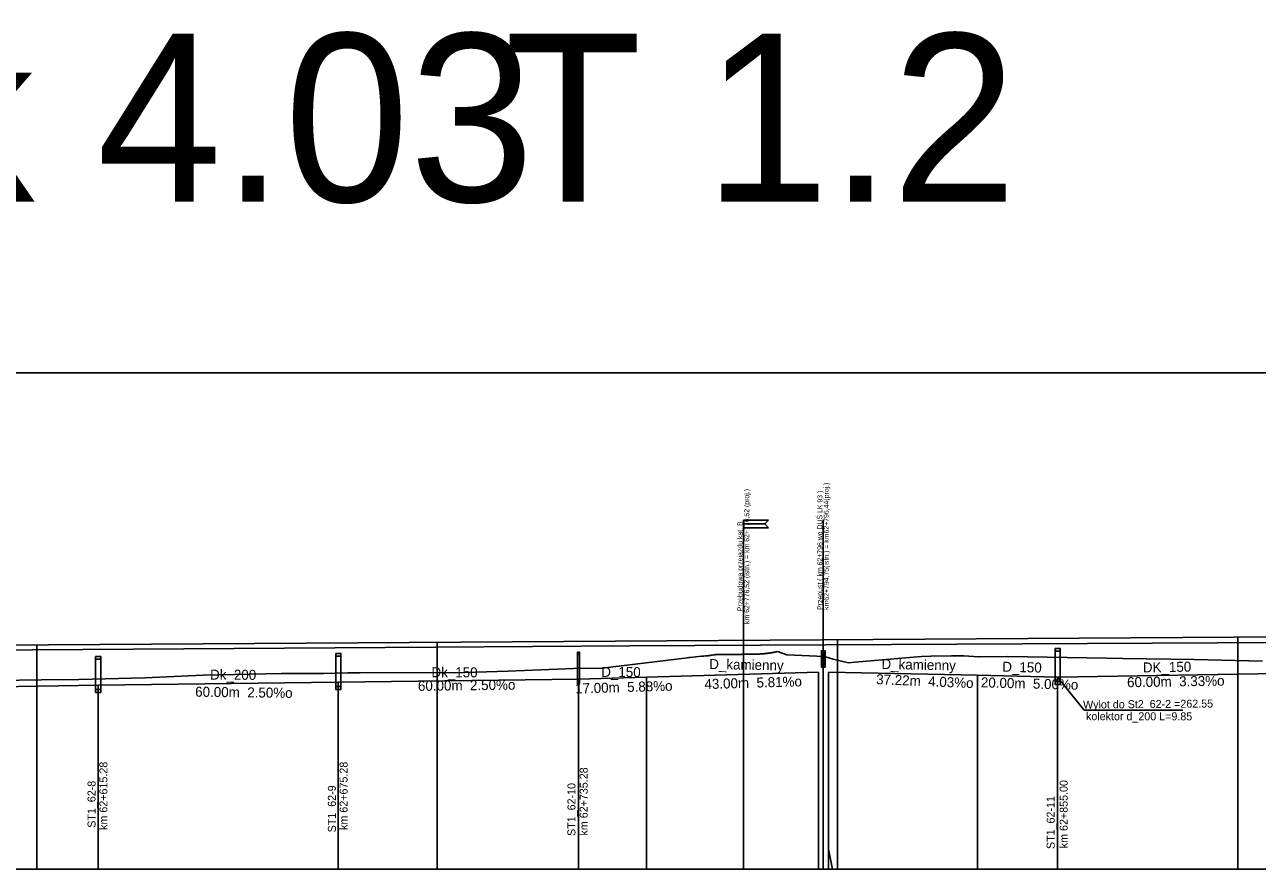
# Model space of a CAD drawing. Extents: x 6445630 to 6518227, y 5499240 to 5511716.
# Drawn here: x 6461828.1 to 6462136.1, y 5509129.7 to 5509340.7 of the extents above; entities that cross this region are included whole.
import ezdxf

# ---------------------------------------------------------------- set-up
doc = ezdxf.new("R2010")
doc.units = 0
for name, color, linetype in [('Default', 7, 'Continuous'), ('TOR_PROF-drenaze', 7, 'Continuous'), ('TOR_PROF-drenokolektory', 7, 'Continuous'), ('TOR_PROF-obiekty+opisy', 7, 'Continuous'), ('TOR_PROF-opisy glowne', 7, 'Continuous'), ('TOR_PROF-studnie i osadniki', 7, 'Continuous'), ('TOR_PROF-tor istniejacy T1', 7, 'Continuous'), ('TOR_PROF-tor projektowany', 7, 'Continuous'), ('TOR_PROF-uklad odniesienia', 7, 'Continuous'), ('TOR_RAMKI-dodatkowe3', 7, 'Continuous'), ('TOR_RAMKI-MASKA WYCIECIA', 7, 'Continuous')]:
    doc.layers.add(name, color=color, linetype=linetype)

msp = doc.modelspace()

# ---------------------------------------------------------------- linework, layer by layer
at = {"layer": 'TOR_PROF-drenaze'}
for points in [[(6461966.49, 5509177.24), (6461983.49, 5509177.74)], [(6461983.49, 5509177.74), (6462026.49, 5509178.99)], [(6462028.98, 5509178.98), (6462066.21, 5509178.24)], [(6462066.21, 5509178.24), (6462086.21, 5509177.74)], [(6462086.21, 5509177.74), (6462146.21, 5509178.74)], [(6461906.49, 5509176.49), (6461966.49, 5509177.24)]]:
    msp.add_lwpolyline(points, dxfattribs=at)
at = {"layer": 'TOR_PROF-drenokolektory'}
for points in [[(6461983.49, 5509177.74), (6461983.49, 5509134.74), (6461983.49, 5509129.74), (6461983.49, 5509129.74)], [(6461983.49, 5509177.74), (6461983.49, 5509134.74), (6461983.49, 5509129.74), (6461983.49, 5509129.74)], [(6461983.49, 5509177.74), (6461983.49, 5509134.74), (6461983.49, 5509129.74), (6461983.49, 5509129.74)], [(6462026.49, 5509178.99), (6462026.49, 5509134.74), (6462026.49, 5509129.74), (6462026.49, 5509129.74)], [(6462026.49, 5509178.99), (6462026.49, 5509134.74), (6462026.49, 5509129.74), (6462026.49, 5509129.74)], [(6462028.98, 5509178.99), (6462028.98, 5509134.74), (6462028.98, 5509129.74), (6462028.98, 5509129.74)], [(6462028.98, 5509178.98), (6462028.98, 5509134.74), (6462029.99, 5509129.74), (6462029.99, 5509129.74)], [(6462066.21, 5509178.24), (6462066.21, 5509134.74), (6462066.21, 5509129.74), (6462066.21, 5509129.74)], [(6462066.21, 5509178.24), (6462066.21, 5509134.74), (6462066.21, 5509129.74), (6462066.21, 5509129.74)], [(6462086.21, 5509177.74), (6462086.21, 5509134.74), (6462086.21, 5509129.74), (6462086.21, 5509129.74)], [(6462086.21, 5509177.74), (6462086.21, 5509134.74), (6462086.21, 5509129.74), (6462086.21, 5509129.74)], [(6462086.21, 5509177.74), (6462086.21, 5509134.74), (6462086.21, 5509129.74), (6462086.21, 5509129.74)], [(6461786.49, 5509174.74), (6461846.49, 5509175.74)], [(6461846.49, 5509175.74), (6461906.49, 5509176.49)], [(6461846.49, 5509175.74), (6461846.49, 5509134.74), (6461846.49, 5509129.74), (6461846.49, 5509129.74)], [(6461846.49, 5509175.74), (6461846.49, 5509134.74), (6461846.49, 5509129.74), (6461846.49, 5509129.74)], [(6461846.49, 5509175.74), (6461846.49, 5509134.74), (6461846.49, 5509129.74), (6461846.49, 5509129.74)], [(6461906.49, 5509176.49), (6461906.49, 5509134.74), (6461906.49, 5509129.74), (6461906.49, 5509129.74)], [(6461906.49, 5509176.49), (6461906.49, 5509134.74), (6461906.49, 5509129.74), (6461906.49, 5509129.74)], [(6461906.49, 5509176.49), (6461906.49, 5509134.74), (6461906.49, 5509129.74), (6461906.49, 5509129.74)], [(6461966.49, 5509177.24), (6461966.49, 5509134.74), (6461966.49, 5509129.74), (6461966.49, 5509129.74)], [(6461966.49, 5509177.24), (6461966.49, 5509134.74), (6461966.49, 5509129.74), (6461966.49, 5509129.74)], [(6461966.49, 5509177.24), (6461966.49, 5509134.74), (6461966.49, 5509129.74), (6461966.49, 5509129.74)]]:
    msp.add_lwpolyline(points, dxfattribs=at)
at = {"layer": 'TOR_PROF-obiekty+opisy'}
for p, q in [((6462007.73, 5509129.74), (6462007.73, 5509216.94)), ((6462027.65, 5509129.74), (6462027.65, 5509217.06)), ((6462007.73, 5509207.94), (6462007.73, 5509186.72)), ((6462027.65, 5509208.06), (6462027.65, 5509187.06)), ((6462086.21, 5509177.74), (6462092.81, 5509169.48)), ((6462092.81, 5509169.48), (6462117.46, 5509169.48))]:
    msp.add_line(p, q, dxfattribs=at)
for points in [[(6462013.98, 5509216.94), (6462013.05, 5509216), (6462007.73, 5509216), (6462007.73, 5509216.94), (6462013.98, 5509216.94)], [(6462013.98, 5509215.07), (6462013.05, 5509216), (6462007.73, 5509216), (6462007.73, 5509215.07), (6462013.98, 5509215.07)], [(6462028.11, 5509180.24), (6462028.11, 5509184.32), (6462027.19, 5509184.32), (6462027.19, 5509180.24), (6462028.11, 5509180.24)], [(6462028.03, 5509180.78), (6462027.28, 5509180.78), (6462027.28, 5509183.78), (6462028.03, 5509183.78), (6462028.03, 5509180.78)]]:
    msp.add_lwpolyline(points, dxfattribs=at)
for points in [[(6462028.11, 5509184.32), (6462027.19, 5509184.32), (6462027.19, 5509180.24), (6462028.11, 5509180.24)], [(6462028.03, 5509183.78), (6462027.28, 5509183.78), (6462027.28, 5509180.78), (6462028.03, 5509180.78)]]:
    msp.add_lwpolyline(points, close=True, dxfattribs=at)
at = {"layer": 'TOR_PROF-studnie i osadniki'}
for p, q in [((6461905.84, 5509183.69), (6461905.84, 5509174.69)), ((6461905.84, 5509183.69), (6461907.14, 5509183.69)), ((6461907.14, 5509183.69), (6461907.14, 5509174.69)), ((6461966.24, 5509183.99), (6461966.24, 5509175.99)), ((6461966.24, 5509183.99), (6461966.74, 5509183.99)), ((6461966.74, 5509183.99), (6461966.74, 5509175.99)), ((6462085.56, 5509184.94), (6462085.56, 5509175.94)), ((6462085.56, 5509184.94), (6462086.86, 5509184.94)), ((6462086.86, 5509184.94), (6462086.86, 5509175.94)), ((6461845.84, 5509182.94), (6461845.84, 5509173.94)), ((6461845.84, 5509182.94), (6461847.14, 5509182.94)), ((6461847.14, 5509182.94), (6461847.14, 5509173.94)), ((6461905.84, 5509174.69), (6461907.14, 5509174.69)), ((6461966.24, 5509175.99), (6461966.74, 5509175.99)), ((6462085.56, 5509175.94), (6462086.86, 5509175.94)), ((6461845.84, 5509173.94), (6461847.14, 5509173.94))]:
    msp.add_line(p, q, dxfattribs=at)
for points in [[(6461905.84, 5509183.69), (6461907.14, 5509183.69), (6461907.14, 5509182.99), (6461905.84, 5509182.99)], [(6461966.24, 5509183.99), (6461966.74, 5509183.99), (6461966.74, 5509183.49), (6461966.24, 5509183.49)], [(6462085.56, 5509184.94), (6462086.86, 5509184.94), (6462086.86, 5509184.24), (6462085.56, 5509184.24)], [(6461845.84, 5509182.94), (6461847.14, 5509182.94), (6461847.14, 5509182.24), (6461845.84, 5509182.24)], [(6461845.84, 5509174.64), (6461847.14, 5509174.64), (6461847.14, 5509173.94), (6461845.84, 5509173.94)], [(6461905.84, 5509175.39), (6461907.14, 5509175.39), (6461907.14, 5509174.69), (6461905.84, 5509174.69)], [(6461966.24, 5509176.49), (6461966.74, 5509176.49), (6461966.74, 5509175.99), (6461966.24, 5509175.99)], [(6462085.56, 5509176.64), (6462086.86, 5509176.64), (6462086.86, 5509175.94), (6462085.56, 5509175.94)]]:
    msp.add_lwpolyline(points, close=True, dxfattribs=at)
at = {"layer": 'TOR_PROF-tor istniejacy T1'}
msp.add_lwpolyline([(6462178.77, 5509186.49), (6462126.11, 5509186.34), (6462077.45, 5509186.09), (6462028.26, 5509185.84), (6461979.25, 5509185.54), (6461930.81, 5509185.24), (6461880.47, 5509184.89), (6461830.06, 5509184.59), (6461780.67, 5509184.39), (6461730.44, 5509184.09), (6461680.54, 5509183.84), (6461630.6, 5509183.59), (6461580.29, 5509183.34), (6461530.46, 5509183.09), (6461480.28, 5509182.84)], dxfattribs=at)
at = {"layer": 'TOR_PROF-tor projektowany'}
msp.add_line((6460751.21, 5509179.04), (6462357.21, 5509189.14), dxfattribs=at)
msp.add_line((6460751.21, 5509179.04), (6462357.21, 5509189.14), dxfattribs=at)
for points in [[(6462031.21, 5509187.09), (6462031.21, 5509134.74), (6462031.21, 5509129.74), (6462031.21, 5509129.74)], [(6462031.21, 5509187.09), (6462031.21, 5509134.74), (6462031.21, 5509129.74), (6462031.21, 5509129.74)], [(6462131.21, 5509187.71), (6462131.21, 5509134.74), (6462131.21, 5509129.74), (6462131.21, 5509129.74)], [(6462131.21, 5509187.71), (6462131.21, 5509134.74), (6462131.21, 5509129.74), (6462131.21, 5509129.74)], [(6461831.21, 5509185.83), (6461831.21, 5509134.74), (6461831.21, 5509129.74), (6461831.21, 5509129.74)], [(6461831.21, 5509185.83), (6461831.21, 5509134.74), (6461831.21, 5509129.74), (6461831.21, 5509129.74)], [(6461931.21, 5509186.46), (6461931.21, 5509134.74), (6461931.21, 5509129.74), (6461931.21, 5509129.74)], [(6461931.21, 5509186.46), (6461931.21, 5509134.74), (6461931.21, 5509129.74), (6461931.21, 5509129.74)]]:
    msp.add_lwpolyline(points, dxfattribs=at)
at = {"layer": 'TOR_PROF-uklad odniesienia'}
msp.add_line((6452331.21, 5509129.74), (6462731.21, 5509129.74), dxfattribs=at)
at = {"layer": 'TOR_RAMKI-dodatkowe3'}
for p, q in [((6462013.6, 5509183.68), (6462013.79, 5509183.71)), ((6462013.79, 5509183.71), (6462013.99, 5509183.73)), ((6462013.99, 5509183.73), (6462014.19, 5509183.76)), ((6462014.19, 5509183.76), (6462014.39, 5509183.79)), ((6462014.39, 5509183.79), (6462014.58, 5509183.82)), ((6462014.58, 5509183.82), (6462014.78, 5509183.85)), ((6462014.78, 5509183.85), (6462014.98, 5509183.89)), ((6462014.98, 5509183.89), (6462015.18, 5509183.93)), ((6462015.18, 5509183.93), (6462015.37, 5509183.97)), ((6462015.37, 5509183.97), (6462015.58, 5509184.01)), ((6462015.58, 5509184.01), (6462015.78, 5509184.05)), ((6462015.78, 5509184.05), (6462015.98, 5509184.1)), ((6462015.98, 5509184.1), (6462016.19, 5509184.14)), ((6462016.19, 5509184.14), (6462018.57, 5509183.29)), ((6461972.43, 5509179.98), (6461986.15, 5509181.68)), ((6461986.15, 5509181.68), (6461993.76, 5509182.6)), ((6461993.76, 5509182.6), (6461994.03, 5509182.62)), ((6461994.03, 5509182.62), (6461994.04, 5509182.62)), ((6461994.04, 5509182.62), (6461994.04, 5509182.63)), ((6461994.04, 5509182.63), (6461994.05, 5509182.63)), ((6461994.05, 5509182.63), (6461994.05, 5509182.63)), ((6461994.05, 5509182.63), (6461994.06, 5509182.63)), ((6461994.06, 5509182.63), (6461994.07, 5509182.63)), ((6461994.07, 5509182.63), (6461994.07, 5509182.63)), ((6461994.07, 5509182.63), (6461994.08, 5509182.63)), ((6461994.08, 5509182.63), (6461994.09, 5509182.63)), ((6461994.09, 5509182.63), (6461994.1, 5509182.63)), ((6461994.1, 5509182.63), (6461994.11, 5509182.63)), ((6461994.11, 5509182.63), (6461994.13, 5509182.64)), ((6461994.13, 5509182.64), (6461994.15, 5509182.64)), ((6461994.15, 5509182.64), (6461994.18, 5509182.64)), ((6461994.18, 5509182.64), (6461994.21, 5509182.64)), ((6461994.21, 5509182.64), (6461994.28, 5509182.65)), ((6461994.28, 5509182.65), (6461994.4, 5509182.66)), ((6461994.4, 5509182.66), (6461997.26, 5509182.98)), ((6461997.26, 5509182.98), (6461997.54, 5509182.98)), ((6461997.54, 5509182.98), (6461997.83, 5509182.99)), ((6461997.83, 5509182.99), (6461997.85, 5509182.99)), ((6461997.85, 5509182.99), (6461998.2, 5509183.03)), ((6461998.2, 5509183.03), (6461998.21, 5509183.03)), ((6461998.21, 5509183.03), (6461998.56, 5509183.07)), ((6461998.56, 5509183.07), (6461998.57, 5509183.07)), ((6461998.57, 5509183.07), (6461998.91, 5509183.1)), ((6461998.91, 5509183.1), (6461998.93, 5509183.11)), ((6461998.93, 5509183.11), (6461999.25, 5509183.14)), ((6461999.25, 5509183.14), (6461999.28, 5509183.15)), ((6461999.28, 5509183.15), (6461999.6, 5509183.19)), ((6461999.6, 5509183.19), (6461999.64, 5509183.2)), ((6461999.64, 5509183.2), (6461999.94, 5509183.23)), ((6461999.94, 5509183.23), (6461999.99, 5509183.25)), ((6461999.99, 5509183.25), (6462000.28, 5509183.28)), ((6462000.28, 5509183.28), (6462000.33, 5509183.3)), ((6462000.33, 5509183.3), (6462000.61, 5509183.33)), ((6462000.61, 5509183.33), (6462000.67, 5509183.36)), ((6462000.67, 5509183.36), (6462000.94, 5509183.39)), ((6462000.94, 5509183.39), (6462001.01, 5509183.42)), ((6462001.01, 5509183.42), (6462006.77, 5509183.38)), ((6462006.77, 5509183.38), (6462006.81, 5509183.4)), ((6462006.81, 5509183.4), (6462007, 5509183.42)), ((6462007, 5509183.42), (6462007.01, 5509183.42)), ((6462007.01, 5509183.42), (6462007.2, 5509183.43)), ((6462007.2, 5509183.43), (6462007.42, 5509183.45)), ((6462007.42, 5509183.45), (6462007.65, 5509183.46)), ((6462007.65, 5509183.46), (6462007.91, 5509183.48)), ((6462007.91, 5509183.48), (6462008.18, 5509183.5)), ((6462008.18, 5509183.5), (6462008.33, 5509183.51)), ((6462008.33, 5509183.51), (6462008.5, 5509183.51)), ((6462008.5, 5509183.51), (6462008.86, 5509183.5)), ((6462008.86, 5509183.5), (6462009.2, 5509183.49)), ((6462009.2, 5509183.49), (6462009.52, 5509183.49)), ((6462009.52, 5509183.49), (6462009.82, 5509183.48)), ((6462009.82, 5509183.48), (6462010.12, 5509183.48)), ((6462010.12, 5509183.48), (6462010.4, 5509183.49)), ((6462010.4, 5509183.49), (6462010.67, 5509183.49)), ((6462010.67, 5509183.49), (6462010.93, 5509183.5)), ((6462010.93, 5509183.5), (6462011.18, 5509183.5)), ((6462011.18, 5509183.5), (6462011.43, 5509183.51)), ((6462011.43, 5509183.51), (6462011.67, 5509183.52)), ((6462011.67, 5509183.52), (6462011.9, 5509183.53)), ((6462011.9, 5509183.53), (6462012.12, 5509183.55)), ((6462012.12, 5509183.55), (6462012.35, 5509183.56)), ((6462012.35, 5509183.56), (6462012.56, 5509183.58)), ((6462012.56, 5509183.58), (6462012.77, 5509183.6)), ((6462012.77, 5509183.6), (6462012.98, 5509183.61)), ((6462012.98, 5509183.61), (6462013.19, 5509183.64)), ((6462013.19, 5509183.64), (6462013.39, 5509183.66)), ((6462013.39, 5509183.66), (6462013.6, 5509183.68)), ((6462018.57, 5509183.29), (6462027.97, 5509182.89)), ((6462027.97, 5509182.89), (6462030.16, 5509182.22)), ((6462030.16, 5509182.22), (6462033.96, 5509181.29)), ((6462033.96, 5509181.29), (6462035.51, 5509181.46)), ((6462035.51, 5509181.46), (6462052.24, 5509182.93)), ((6462052.24, 5509182.93), (6462054.5, 5509182.96)), ((6462054.5, 5509182.96), (6462059.68, 5509183.04)), ((6462059.68, 5509183.04), (6462062.76, 5509183.04)), ((6462062.76, 5509183.04), (6462066.49, 5509182.8)), ((6462066.49, 5509182.8), (6462066.69, 5509182.83)), ((6462066.69, 5509182.83), (6462073.72, 5509182.91)), ((6462073.72, 5509182.91), (6462098.53, 5509182.47)), ((6462098.53, 5509182.47), (6462102.53, 5509182.4)), ((6462102.53, 5509182.4), (6462120.29, 5509182.13)), ((6462120.29, 5509182.13), (6462137.38, 5509181.77)), ((6461841.69, 5509177.18), (6461858.19, 5509177.54)), ((6461858.19, 5509177.54), (6461872.76, 5509178.28)), ((6461872.76, 5509178.28), (6461892.34, 5509178.65)), ((6461892.34, 5509178.65), (6461902.77, 5509178.64)), ((6461902.77, 5509178.64), (6461908.87, 5509178.81)), ((6461908.87, 5509178.81), (6461911.98, 5509178.82)), ((6461911.98, 5509178.82), (6461933.32, 5509178.91)), ((6461933.32, 5509178.91), (6461935.38, 5509178.79)), ((6461935.38, 5509178.79), (6461948.95, 5509179.25)), ((6461948.95, 5509179.25), (6461965.29, 5509179.9)), ((6461965.29, 5509179.9), (6461972.43, 5509179.98)), ((6461819.95, 5509176.88), (6461832.33, 5509177.06)), ((6461832.33, 5509177.06), (6461841.69, 5509177.18))]:
    msp.add_line(p, q, dxfattribs=at)
at = {"layer": 'TOR_RAMKI-MASKA WYCIECIA'}
msp.add_lwpolyline([(6460741.75, 5508966.75), (6462761.75, 5508966.75), (6462761.75, 5509253.75), (6460741.75, 5509253.75)], close=True, dxfattribs=at)

# ---------------------------------------------------------------- texts
at = {"layer": 'Default'}
for p in [(6461830.06, 5509184.59), (6461880.46, 5509184.89), (6461930.81, 5509185.24), (6461979.25, 5509185.54), (6462028.26, 5509185.84), (6462077.45, 5509186.09), (6462126.11, 5509186.34)]:
    msp.add_text('+', height=0.001, dxfattribs=at).set_placement(p)
at = {"layer": 'TOR_PROF-drenaze'}
for s, rotation, p in [('D_kamienny', 358.8446, (6461999.15, 5509179.79)), ('D_kamienny', 358.8446, (6462042.18, 5509179.79)), ('D_150', 358.5679, (6462072.36, 5509179.11)), ('DK_150', 1.0874, (6462107.53, 5509178.9)), ('Dk_200', 359.6772, (6461874.45, 5509177.13)), ('Dk_150', 359.6772, (6461929.76, 5509177.74)), ('D_150', 359.6772, (6461972.18, 5509177.8)), ('43.00m  5.81%o  ', 1.6651, (6461998.01, 5509174.75)), ('37.22m  4.03%o  ', 357.6723, (6462040.83, 5509175.99)), ('20.00m  5.00%o  ', 358.5679, (6462067.01, 5509175.2)), ('60.00m  3.33%o  ', 0.9548, (6462103.58, 5509175.22)), ('60.00m  2.50%o  ', 359.2838, (6461870.72, 5509172.86)), ('60.00m  2.50%o  ', 0.7162, (6461926.4, 5509174.31)), ('17.00m  5.88%o  ', 1.6847, (6461965.69, 5509173.65))]:
    msp.add_text(s, height=2.5, rotation=rotation, dxfattribs=at).set_placement(p)
at = {"layer": 'TOR_PROF-obiekty+opisy'}
for s, p in [(' km62+794,75(istn.) = km62+796,44(proj.) ', (6462029.03, 5509194.05)), ('km 62+776,52 (istn.) = km 62+776,52 (proj.)', (6462009.15, 5509191.02)), (' Przepust ( km 62+796 wg DUŚ LK 93 )', (6462027.42, 5509194.05)), ('Przebudowa przejazdu kat. B', (6462007.47, 5509194.21))]:
    msp.add_text(s, height=1.25, rotation=90, dxfattribs=at).set_placement(p)
at = {"layer": 'TOR_PROF-opisy glowne'}
for s, rotation, p in [('Wylot do St2_62-2 =262.55', 0.4945, (6462092.57, 5509169.88)), ('kolektor d_200 L=9.85', 359.8879, (6462093.3, 5509167)), ('km 62+615.28', 90, (6461848.8, 5509139.59)), ('km 62+675.28', 90, (6461908.81, 5509139.59)), ('km 62+735.28', 90, (6461968.8, 5509138.18)), ('ST1_62-8', 90, (6461845.84, 5509140.12)), ('ST1_62-9', 90, (6461905.89, 5509138.97)), ('ST1_62-10', 90, (6461965.74, 5509138.07)), ('km 62+855.00', 90, (6462088.72, 5509135.01)), ('ST1_62-11', 90, (6462085.47, 5509134.8))]:
    msp.add_text(s, height=2, rotation=rotation, dxfattribs=at).set_placement(p)
at = {"layer": 'TOR_PROF-uklad odniesienia'}
for s, p in [('Rysunek 4.03', (6461612.04, 5509296.49)), ('T 1.2', (6461948.04, 5509296.49))]:
    msp.add_text(s, height=42, dxfattribs=at).set_placement(p)

doc.saveas('drawing.dxf')
